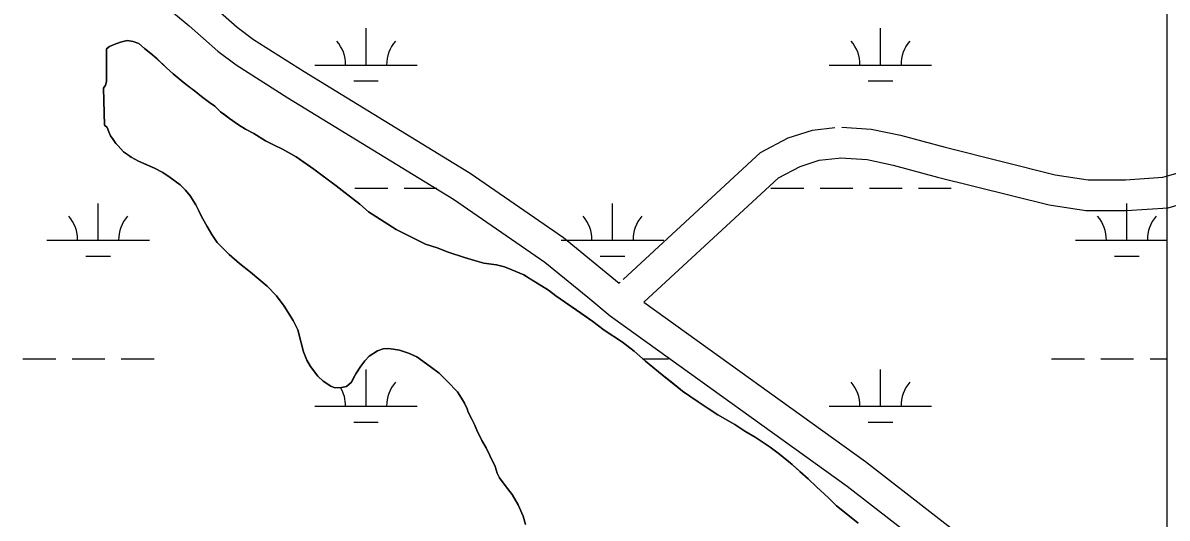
# Model space of a CAD drawing. Extents: x 3161564 to 3199464, y 849354 to 874788.
# Drawn here: x 3187361 to 3188477, y 861055 to 861538 of the extents above; entities that cross this region are included whole.
import ezdxf

# ---------------------------------------------------------------- set-up
doc = ezdxf.new("R2010")
doc.units = 0
for name, color, linetype in [('V-ROAD-CNTR', 7, 'Continuous'), ('V-SITE-VEGE', 7, 'Continuous'), ('V-TOPO-SHOR', 7, 'Continuous'), ('V-WETL-SWMP', 7, 'Continuous')]:
    doc.layers.add(name, color=color, linetype=linetype)

msp = doc.modelspace()

# ---------------------------------------------------------------- linework, layer by layer
at = {"layer": 'V-ROAD-CNTR'}
for points in [[(3187465.7, 861582.9), (3187522.9, 861535.2), (3187551.1, 861510.4), (3187568.9, 861497.1), (3187619.2, 861465), (3187780.8, 861366.1), (3187870.2, 861304.8), (3187912, 861270.5)], [(3187542.4, 861558), (3187570, 861533.7), (3187585.9, 861521.8), (3187635.1, 861490.5), (3187797.1, 861391.3), (3187888.2, 861328.8), (3187942.5, 861284.2)], [(3187946.4, 861287.8), (3188080.5, 861411.5), (3188107.4, 861425.9), (3188131.4, 861433.5), (3188152.9, 861436)], [(3188159.7, 861436.4), (3188188.6, 861434.5), (3188217, 861428.6), (3188260.7, 861416.8), (3188368.1, 861389.9), (3188400.3, 861385.1), (3188436.5, 861385), (3188473, 861387.4), (3188506.1, 861397), (3188540.3, 861407.7), (3188577.8, 861424.2), (3188585.7, 861426.7)], [(3187966.7, 861265.8), (3188098, 861386.9), (3188119.1, 861398.1), (3188137.7, 861404), (3188156.4, 861406.2)], [(3188156.4, 861406.2), (3188158.6, 861406.4), (3188184.5, 861404.7), (3188210, 861399.4), (3188253.2, 861387.7), (3188362.2, 861360.5), (3188398.1, 861355.1), (3188437.4, 861355), (3188478.2, 861357.7), (3188514.8, 861368.3), (3188550.8, 861379.6), (3188587.4, 861395.7)], [(3187942.5, 861284.2), (3187943.6, 861285.2)], [(3187912, 861270.5), (3187933.9, 861252.4), (3187948.8, 861241.7)], [(3187966.7, 861265.8), (3188183, 861110.2), (3188320.3, 861003.6), (3188567, 860802.9), (3188706.7, 860694.7), (3188833.3, 860599), (3188837.8, 860595)], [(3187948.8, 861241.7), (3188165, 861086.1), (3188301.6, 860980.1), (3188548.3, 860779.4), (3188688.5, 860670.9), (3188814.2, 860575.9), (3188818.5, 860572)]]:
    msp.add_lwpolyline(points, dxfattribs=at)
at = {"layer": 'V-SITE-VEGE'}
for points in [[(3187694.4, 861208.6), (3187690.4, 861203.1), (3187685.7, 861195.8), (3187681.4, 861187.8), (3187676.6, 861183.5), (3187671.5, 861182.4), (3187665, 861182), (3187661.4, 861183.8), (3187653.7, 861188.5), (3187648.6, 861193.6), (3187641.3, 861203), (3187637.7, 861209.2), (3187634.7, 861217.2), (3187632.2, 861225.9), (3187628.9, 861238.7), (3187624.5, 861247.8), (3187615.8, 861261.9), (3187608.1, 861271.7), (3187599, 861281.2), (3187583, 861295), (3187572.1, 861303.3), (3187561.9, 861312), (3187550.2, 861323.7), (3187545.1, 861331.7), (3187540.7, 861339.3), (3187535.2, 861349.1), (3187532, 861355.3), (3187529.4, 861360.7), (3187523.9, 861369.5), (3187519.6, 861374.9), (3187514.1, 861380), (3187504.6, 861387.3), (3187497.4, 861392), (3187489.3, 861396.3), (3187473.7, 861403.2), (3187466.4, 861407.2), (3187459.1, 861412.3), (3187453.7, 861418.1), (3187451.5, 861420.3), (3187448.9, 861424.3), (3187446.4, 861427.9), (3187444.5, 861431.9), (3187443.1, 861435.9), (3187440.5, 861438.4), (3187439.3, 861474.5), (3187441.5, 861477.4), (3187442.2, 861480.7), (3187442.2, 861501.8), (3187442.5, 861506.9), (3187442.2, 861512.7), (3187445.4, 861514.9), (3187449.8, 861517.1), (3187456, 861519.3), (3187462.5, 861520.8), (3187468.3, 861520), (3187473.8, 861517.9), (3187479.6, 861513.1), (3187485.5, 861508.1), (3187491.7, 861503), (3187500.8, 861494.3), (3187507.3, 861488.4), (3187517.1, 861480.1), (3187529.5, 861470.7), (3187535, 861466.3), (3187548.1, 861456.9), (3187553.6, 861451.4), (3187562.3, 861444.9), (3187571, 861438.7), (3187578, 861434.4), (3187586, 861430), (3187597.6, 861423.1), (3187606, 861418.8), (3187614, 861414.8), (3187627.5, 861407.5), (3187644.6, 861395.5), (3187666.4, 861379.2), (3187689.4, 861361.1), (3187698.1, 861353.8), (3187725.1, 861336.4), (3187753.5, 861322.2), (3187765.1, 861318.6), (3187775.7, 861314.3), (3187791.7, 861309.2), (3187801.5, 861306.3), (3187810.6, 861303.8), (3187823, 861302), (3187830.6, 861300.2), (3187837.9, 861297.3), (3187849.5, 861292.2), (3187862.6, 861284.2), (3187873.6, 861277.3), (3187880.8, 861271.9), (3187916.9, 861246.8), (3187927.8, 861238.5), (3187945.7, 861226.5), (3187957.3, 861217.8), (3187968.2, 861208), (3187984.6, 861194.9), (3188004.3, 861178.9), (3188019.6, 861168.4), (3188038.9, 861155.7), (3188055.3, 861146.3), (3188065.1, 861139.8), (3188075.3, 861134), (3188089.9, 861124.2), (3188099, 861117.3), (3188111.3, 861107.5), (3188127, 861093.3), (3188135, 861085.7), (3188147, 861074.8), (3188154.7, 861067.1), (3188167.4, 861057), (3188175.8, 861050.1)], [(3187851.1, 861048.8), (3187848.9, 861057.1), (3187844.1, 861068.1), (3187838.3, 861078.2), (3187833.6, 861084), (3187829.5, 861089.5), (3187825.9, 861094.2), (3187823.7, 861098.9), (3187821.5, 861105.5), (3187812.8, 861123.7), (3187808.7, 861130.9), (3187803.6, 861140.7), (3187801.5, 861146.2), (3187799.3, 861150.9), (3187795.2, 861158.5), (3187794.2, 861161.5), (3187791.6, 861167.3), (3187788.7, 861172), (3187784.7, 861178.2), (3187774.8, 861188.7), (3187766.8, 861196.3), (3187745.3, 861212.3), (3187737, 861215.9), (3187728.2, 861218.8), (3187718, 861220.6), (3187712.2, 861220.3), (3187706.8, 861218.1), (3187698.8, 861213), (3187694.4, 861208.6)]]:
    msp.add_lwpolyline(points, dxfattribs=at)
at = {"layer": 'V-TOPO-SHOR'}
for points in [[(3187485.5, 861508.1), (3187479.6, 861513.1), (3187473.8, 861517.9), (3187468.3, 861520), (3187462.5, 861520.8), (3187456, 861519.3), (3187449.8, 861517.1), (3187445.4, 861514.9), (3187442.2, 861512.7), (3187442.5, 861506.9), (3187442.2, 861501.8), (3187442.2, 861493.8), (3187442.2, 861487.6), (3187442.2, 861480.7), (3187441.5, 861477.4), (3187439.3, 861474.5), (3187440.5, 861438.4)], [(3188175.8, 861050.1), (3188167.4, 861057), (3188154.7, 861067.1), (3188147, 861074.8), (3188135, 861085.7), (3188127, 861093.3), (3188119, 861100.6), (3188111.3, 861107.5), (3188099, 861117.3), (3188089.9, 861124.2), (3188075.3, 861134), (3188065.1, 861139.8), (3188055.3, 861146.3), (3188038.9, 861155.7), (3188029.4, 861161.9), (3188019.6, 861168.4), (3188004.3, 861178.9), (3187994.8, 861186.6), (3187984.6, 861194.9), (3187968.2, 861208), (3187957.3, 861217.8), (3187945.7, 861226.5), (3187927.8, 861238.5), (3187916.9, 861246.8), (3187906, 861254.5), (3187890.3, 861265.3), (3187880.8, 861271.9), (3187873.6, 861277.3), (3187862.6, 861284.2), (3187856.1, 861288.2), (3187849.5, 861292.2), (3187837.9, 861297.3), (3187830.6, 861300.2), (3187823, 861302), (3187810.6, 861303.8), (3187801.5, 861306.3), (3187791.7, 861309.2), (3187775.7, 861314.3), (3187765.1, 861318.6), (3187753.5, 861322.2), (3187736.7, 861330.6), (3187725.1, 861336.4), (3187708.7, 861346.9), (3187698.1, 861353.8), (3187689.4, 861361.1), (3187675.2, 861372.3), (3187666.4, 861379.2), (3187657.7, 861385.7), (3187644.6, 861395.5), (3187635.8, 861401.7), (3187627.5, 861407.5), (3187614, 861414.8), (3187606, 861418.8), (3187597.6, 861423.1), (3187586, 861430), (3187578, 861434.4), (3187571, 861438.7), (3187562.3, 861444.9), (3187557.9, 861448.2), (3187553.6, 861451.4), (3187548.1, 861456.9), (3187543, 861460.5), (3187535, 861466.3), (3187529.5, 861470.7), (3187523.3, 861475.4), (3187517.1, 861480.1), (3187507.3, 861488.4), (3187500.8, 861494.3), (3187491.7, 861503), (3187485.5, 861508.1)], [(3187440.5, 861438.4), (3187443.1, 861435.9), (3187444.5, 861431.9), (3187446.4, 861427.9), (3187448.9, 861424.3), (3187451.5, 861420.3), (3187453.7, 861418.1), (3187459.1, 861412.3), (3187462.8, 861409.7), (3187466.4, 861407.2), (3187473.7, 861403.2), (3187479.5, 861400.7), (3187489.3, 861396.3), (3187497.4, 861392), (3187504.6, 861387.3), (3187514.1, 861380), (3187519.6, 861374.9), (3187523.9, 861369.5), (3187529.4, 861360.7), (3187532, 861355.3), (3187535.2, 861349.1), (3187540.7, 861339.3), (3187545.1, 861331.7), (3187550.2, 861323.7), (3187561.9, 861312), (3187572.1, 861303.3), (3187583, 861295), (3187599, 861281.2), (3187608.1, 861271.7), (3187615.8, 861261.9), (3187624.5, 861247.8), (3187628.9, 861238.7), (3187632.2, 861225.9), (3187634.7, 861217.2), (3187637.7, 861209.2), (3187641.3, 861203), (3187648.6, 861193.6), (3187653.7, 861188.5), (3187661.4, 861183.8), (3187665, 861182), (3187671.5, 861182.4), (3187676.6, 861183.5), (3187681.4, 861187.8), (3187683.2, 861191.1), (3187685.7, 861195.8), (3187690.4, 861203.1), (3187694.4, 861208.6), (3187698.8, 861213), (3187706.8, 861218.1), (3187712.2, 861220.3), (3187718, 861220.6), (3187728.2, 861218.8), (3187737, 861215.9), (3187745.3, 861212.3), (3187758.1, 861202.9), (3187766.8, 861196.3), (3187774.8, 861188.7), (3187784.7, 861178.2), (3187788.7, 861172), (3187791.6, 861167.3), (3187794.2, 861161.5), (3187795.2, 861158.5), (3187799.3, 861150.9), (3187801.5, 861146.2), (3187803.6, 861140.7), (3187808.7, 861130.9), (3187812.8, 861123.7), (3187816.4, 861116), (3187821.5, 861105.5), (3187823.7, 861098.9), (3187825.9, 861094.2), (3187829.5, 861089.5), (3187833.6, 861084), (3187838.3, 861078.2), (3187844.1, 861068.1), (3187848.9, 861057.1), (3187851.1, 861048.8)]]:
    msp.add_lwpolyline(points, dxfattribs=at)
at = {"layer": 'V-WETL-SWMP'}
for p, q in [((3188477.3, 860847.7), (3188477.3, 862926.5)), ((3187695.6, 861496.8), (3187695.6, 861532.8)), ((3188197.5, 861496.8), (3188197.5, 861532.8)), ((3187442.2, 861512.7), (3187445.4, 861514.9)), ((3187442.5, 861506.9), (3187442.2, 861512.7)), ((3187445.4, 861514.9), (3187449.8, 861517.1)), ((3187449.8, 861517.1), (3187456, 861519.3)), ((3187456, 861519.3), (3187462.5, 861520.8)), ((3187462.5, 861520.8), (3187468.3, 861520)), ((3187468.3, 861520), (3187473.8, 861517.9)), ((3187473.8, 861517.9), (3187479.6, 861513.1)), ((3187479.6, 861513.1), (3187485.5, 861508.1)), ((3187442.2, 861501.8), (3187442.5, 861506.9)), ((3187442.2, 861480.7), (3187442.2, 861501.8)), ((3187485.5, 861508.1), (3187491.6, 861503)), ((3187491.6, 861503), (3187500.8, 861494.3)), ((3187500.8, 861494.3), (3187507.3, 861488.4)), ((3187507.3, 861488.4), (3187517.1, 861480.1)), ((3187645.6, 861496.8), (3187745.6, 861496.8)), ((3188147.5, 861496.8), (3188247.5, 861496.8)), ((3187439.3, 861474.5), (3187441.5, 861477.4)), ((3187441.5, 861477.4), (3187442.2, 861480.7)), ((3187517.1, 861480.1), (3187529.5, 861470.7)), ((3187683.6, 861481.4), (3187707.6, 861481.4)), ((3188185.5, 861481.4), (3188209.5, 861481.4)), ((3187440.5, 861438.4), (3187439.3, 861474.5)), ((3187529.5, 861470.7), (3187535, 861466.3)), ((3187535, 861466.3), (3187543, 861460.5)), ((3187543, 861460.5), (3187548.1, 861456.9)), ((3187548.1, 861456.9), (3187553.6, 861451.4)), ((3187553.6, 861451.4), (3187562.3, 861444.9)), ((3187562.3, 861444.9), (3187571, 861438.7)), ((3187443.1, 861435.9), (3187440.5, 861438.4)), ((3187444.5, 861431.9), (3187443.1, 861435.9)), ((3187446.4, 861427.9), (3187444.5, 861431.9)), ((3187571, 861438.7), (3187578, 861434.4)), ((3187578, 861434.4), (3187586, 861430)), ((3187448.9, 861424.3), (3187446.4, 861427.9)), ((3187451.5, 861420.3), (3187448.9, 861424.3)), ((3187586, 861430), (3187597.6, 861423.1)), ((3187597.6, 861423.1), (3187606, 861418.8)), ((3187453.7, 861418.1), (3187451.5, 861420.3)), ((3187459.1, 861412.3), (3187453.7, 861418.1)), ((3187466.4, 861407.2), (3187459.1, 861412.3)), ((3187606, 861418.8), (3187614, 861414.8)), ((3187614, 861414.8), (3187627.5, 861407.5)), ((3187473.7, 861403.2), (3187466.4, 861407.2)), ((3187479.5, 861400.7), (3187473.7, 861403.2)), ((3187489.3, 861396.3), (3187479.5, 861400.7)), ((3187627.5, 861407.5), (3187635.8, 861401.7)), ((3187635.8, 861401.7), (3187644.6, 861395.5)), ((3187497.4, 861392), (3187489.3, 861396.3)), ((3187504.6, 861387.3), (3187497.4, 861392)), ((3187514.1, 861380), (3187504.6, 861387.3)), ((3187644.6, 861395.5), (3187666.4, 861379.2)), ((3187519.6, 861374.9), (3187514.1, 861380)), ((3187666.4, 861379.2), (3187675.2, 861372.3)), ((3187684.8, 861376.7), (3187716.8, 861376.7)), ((3187732.8, 861376.7), (3187764.8, 861376.7)), ((3188090.7, 861376.7), (3188122.7, 861376.7)), ((3188138.7, 861376.7), (3188170.7, 861376.7)), ((3188186.7, 861376.7), (3188218.7, 861376.7)), ((3188234.7, 861376.7), (3188266.7, 861376.7)), ((3187523.9, 861369.5), (3187519.6, 861374.9)), ((3187529.4, 861360.7), (3187523.9, 861369.5)), ((3187675.2, 861372.3), (3187689.4, 861361.1)), ((3187434.2, 861326), (3187434.2, 861362)), ((3187532, 861355.3), (3187529.4, 861360.7)), ((3187535.2, 861349.1), (3187532, 861355.3)), ((3187689.4, 861361.1), (3187698.1, 861353.8)), ((3187698.1, 861353.8), (3187708.7, 861346.9)), ((3187936.1, 861326), (3187936.1, 861362)), ((3188438, 861326), (3188438, 861362)), ((3187540.7, 861339.3), (3187535.2, 861349.1)), ((3187708.7, 861346.9), (3187725.1, 861336.4)), ((3187545.1, 861331.7), (3187540.7, 861339.3)), ((3187550.2, 861323.7), (3187545.1, 861331.7)), ((3187725.1, 861336.4), (3187753.5, 861322.2)), ((3187384.2, 861326), (3187484.2, 861326)), ((3187561.9, 861312), (3187550.2, 861323.7)), ((3187753.5, 861322.2), (3187765.1, 861318.6)), ((3187886.1, 861326), (3187986.1, 861326)), ((3188388, 861326), (3188477.3, 861326)), ((3187422.2, 861310.5), (3187446.2, 861310.5)), ((3187572.1, 861303.3), (3187561.9, 861312)), ((3187765.1, 861318.6), (3187775.7, 861314.3)), ((3187775.7, 861314.3), (3187791.7, 861309.2)), ((3187791.7, 861309.2), (3187801.5, 861306.3)), ((3187924.1, 861310.5), (3187948.1, 861310.5)), ((3188426, 861310.5), (3188450, 861310.5)), ((3187583, 861295), (3187572.1, 861303.3)), ((3187801.5, 861306.3), (3187810.6, 861303.8)), ((3187810.6, 861303.8), (3187823, 861302)), ((3187823, 861302), (3187830.6, 861300.2)), ((3187830.6, 861300.2), (3187837.9, 861297.3)), ((3187599, 861281.2), (3187583, 861295)), ((3187837.9, 861297.3), (3187849.5, 861292.2)), ((3187849.5, 861292.2), (3187862.6, 861284.2)), ((3187608.1, 861271.7), (3187599, 861281.2)), ((3187862.6, 861284.2), (3187873.6, 861277.3)), ((3187873.6, 861277.3), (3187880.8, 861271.9)), ((3187615.8, 861261.9), (3187608.1, 861271.7)), ((3187880.8, 861271.9), (3187890.3, 861265.3)), ((3187890.3, 861265.3), (3187906, 861254.5)), ((3187624.5, 861247.8), (3187615.8, 861261.9)), ((3187906, 861254.5), (3187916.9, 861246.8)), ((3187628.9, 861238.7), (3187624.5, 861247.8)), ((3187916.9, 861246.8), (3187927.8, 861238.5)), ((3187632.2, 861225.9), (3187628.9, 861238.7)), ((3187927.8, 861238.5), (3187945.7, 861226.5)), ((3187634.7, 861217.2), (3187632.2, 861225.9)), ((3187712.2, 861220.3), (3187706.8, 861218.1)), ((3187718, 861220.6), (3187712.2, 861220.3)), ((3187728.2, 861218.8), (3187718, 861220.6)), ((3187945.7, 861226.5), (3187957.3, 861217.8)), ((3187360.8, 861210.5), (3187392.8, 861210.5)), ((3187408.8, 861210.5), (3187440.8, 861210.5)), ((3187456.8, 861210.5), (3187488.8, 861210.5)), ((3187637.7, 861209.2), (3187634.7, 861217.2)), ((3187641.3, 861203), (3187637.7, 861209.2)), ((3187694.4, 861208.6), (3187690.4, 861203.1)), ((3187698.8, 861213), (3187694.4, 861208.6)), ((3187706.8, 861218.1), (3187698.8, 861213)), ((3187737, 861215.9), (3187728.2, 861218.8)), ((3187745.3, 861212.3), (3187737, 861215.9)), ((3187758.1, 861202.9), (3187745.3, 861212.3)), ((3187957.3, 861217.8), (3187968.2, 861208)), ((3187965.4, 861210.5), (3187990.7, 861210.5)), ((3188364.6, 861210.5), (3188396.6, 861210.5)), ((3188412.6, 861210.5), (3188444.6, 861210.5)), ((3188460.6, 861210.5), (3188477.3, 861210.5)), ((3187648.6, 861193.6), (3187641.3, 861203)), ((3187690.4, 861203.1), (3187685.7, 861195.8)), ((3187695.6, 861164.1), (3187695.6, 861200.1)), ((3187766.8, 861196.3), (3187758.1, 861202.9)), ((3187968.2, 861208), (3187984.6, 861194.9)), ((3188197.5, 861164.1), (3188197.5, 861200.1)), ((3187653.7, 861188.5), (3187648.6, 861193.6)), ((3187661.4, 861183.8), (3187653.7, 861188.5)), ((3187681.4, 861187.8), (3187676.6, 861183.5)), ((3187683.2, 861191.1), (3187681.4, 861187.8)), ((3187685.7, 861195.8), (3187683.2, 861191.1)), ((3187774.8, 861188.7), (3187766.8, 861196.3)), ((3187784.7, 861178.2), (3187774.8, 861188.7)), ((3187984.6, 861194.9), (3187994.8, 861186.6)), ((3187994.8, 861186.6), (3188004.3, 861178.9)), ((3187665, 861182), (3187661.4, 861183.8)), ((3187671.5, 861182.4), (3187665, 861182)), ((3187676.6, 861183.5), (3187671.5, 861182.4)), ((3187788.7, 861172), (3187784.7, 861178.2)), ((3188004.3, 861178.9), (3188019.6, 861168.4)), ((3187645.6, 861164.1), (3187745.6, 861164.1)), ((3187791.6, 861167.3), (3187788.7, 861172)), ((3187794.2, 861161.5), (3187791.6, 861167.3)), ((3188019.6, 861168.4), (3188029.4, 861161.9)), ((3188147.5, 861164.1), (3188247.5, 861164.1)), ((3187795.2, 861158.5), (3187794.2, 861161.5)), ((3187799.3, 861150.9), (3187795.2, 861158.5)), ((3188029.4, 861161.9), (3188038.9, 861155.7)), ((3188038.9, 861155.7), (3188055.3, 861146.3)), ((3187683.6, 861148.7), (3187707.6, 861148.7)), ((3187801.5, 861146.2), (3187799.3, 861150.9)), ((3187803.6, 861140.7), (3187801.5, 861146.2)), ((3188055.3, 861146.3), (3188065.1, 861139.8)), ((3188185.5, 861148.7), (3188209.5, 861148.7)), ((3187808.7, 861130.9), (3187803.6, 861140.7)), ((3187812.8, 861123.7), (3187808.7, 861130.9)), ((3188065.1, 861139.8), (3188075.3, 861134)), ((3188075.3, 861134), (3188089.9, 861124.2)), ((3187816.4, 861116), (3187812.8, 861123.7)), ((3188089.9, 861124.2), (3188099, 861117.3)), ((3187821.5, 861105.5), (3187816.4, 861116)), ((3188099, 861117.3), (3188111.3, 861107.5)), ((3187823.7, 861098.9), (3187821.5, 861105.5)), ((3187825.9, 861094.2), (3187823.7, 861098.9)), ((3188111.3, 861107.5), (3188119, 861100.6)), ((3188119, 861100.6), (3188127, 861093.3)), ((3187829.5, 861089.5), (3187825.9, 861094.2)), ((3187833.6, 861084), (3187829.5, 861089.5)), ((3188127, 861093.3), (3188135, 861085.7)), ((3188135, 861085.7), (3188147, 861074.8)), ((3187838.3, 861078.2), (3187833.6, 861084)), ((3187844.1, 861068.1), (3187838.3, 861078.2)), ((3188147, 861074.8), (3188154.7, 861067.1)), ((3187848.9, 861057.1), (3187844.1, 861068.1)), ((3188154.7, 861067.1), (3188167.4, 861057)), ((3187851.1, 861048.8), (3187848.9, 861057.1)), ((3188167.4, 861057), (3188175.8, 861050.1))]:
    msp.add_line(p, q, dxfattribs=at)
for centre, start, end in [((3187640.4, 861497.3), 359.2282, 40.7718), ((3187750.9, 861497.3), 139.2282, 180.7718), ((3188142.3, 861497.3), 359.2282, 40.7718), ((3188252.8, 861497.3), 139.2282, 180.7718), ((3187378.9, 861326.5), 359.2282, 40.7718), ((3187489.4, 861326.5), 139.2282, 180.7718), ((3187880.8, 861326.5), 359.2282, 40.7718), ((3187991.3, 861326.5), 139.2282, 180.7718), ((3188382.8, 861326.5), 359.2282, 40.7718), ((3188493.2, 861326.5), 139.2282, 180.7718), ((3187750.9, 861164.6), 139.2282, 180.7718), ((3188142.3, 861164.6), 359.2282, 40.7718), ((3188252.8, 861164.6), 139.2282, 180.7718), ((3187640.4, 861164.6), 359.2282, 30.2056)]:
    msp.add_arc(centre, 35.2, start, end, dxfattribs=at)

doc.saveas('drawing.dxf')
